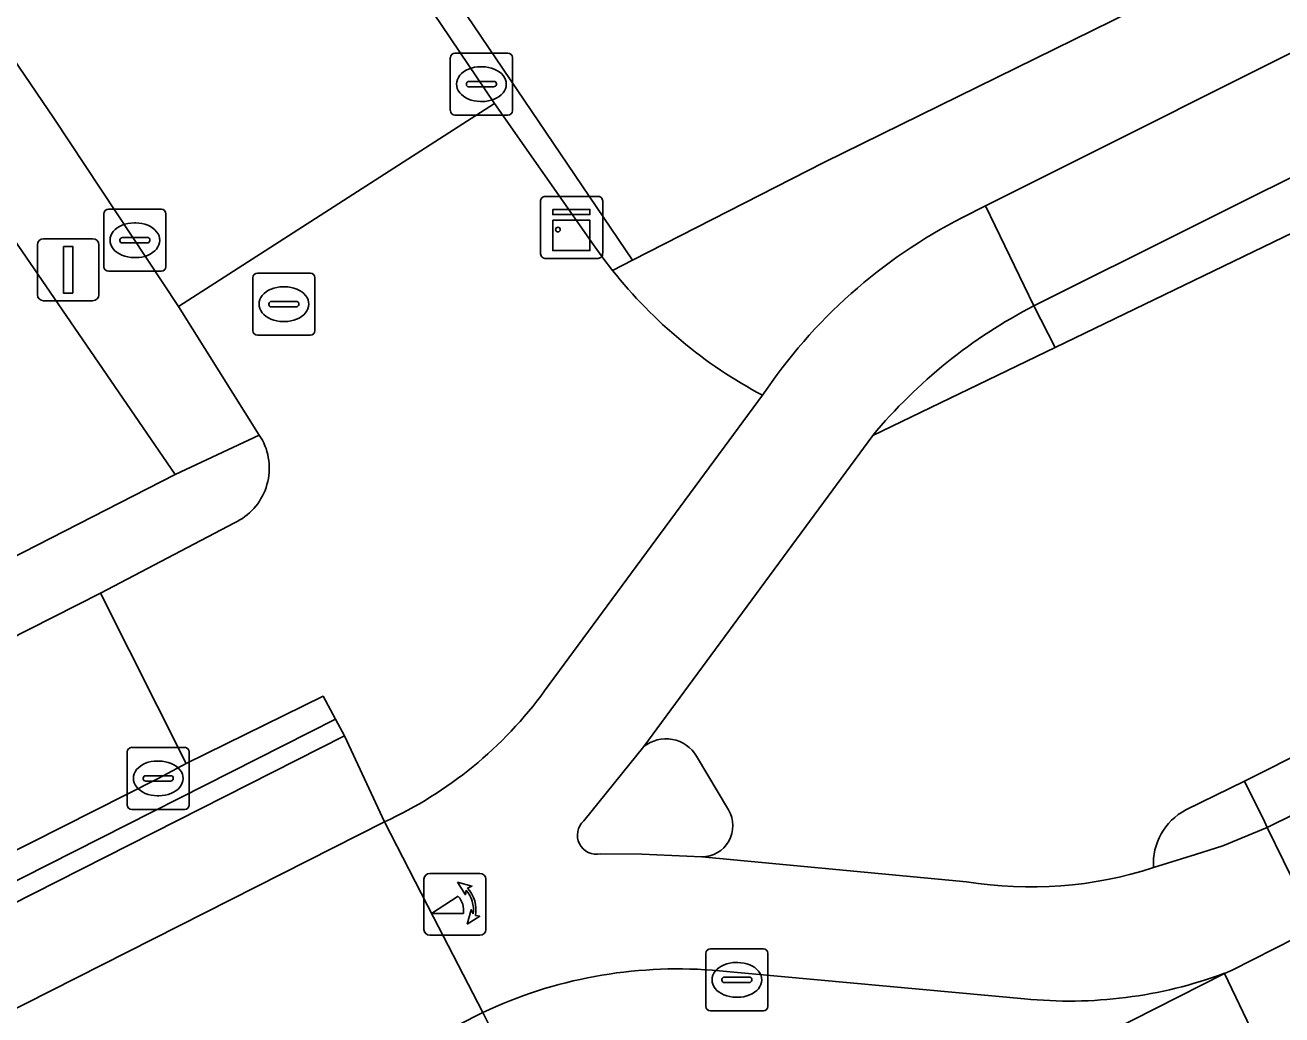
# Model space of a CAD drawing. Extents: x 157320 to 158835, y 386650 to 388491.
# Drawn here: x 157465.77 to 157486.01, y 387588.83 to 387604.77 of the extents above; entities that cross this region are included whole.
import ezdxf

# ---------------------------------------------------------------- set-up
doc = ezdxf.new("R2010")
doc.units = 0
for name, color, linetype in [('IMGEO_Berm_open', 7, 'Continuous'), ('IMGEO_Erf', 7, 'Continuous'), ('IMGEO_Fietspad_gesloten', 7, 'Continuous'), ('IMGEO_Fietspad_open', 7, 'Continuous'), ('IMGEO_Kast', 7, 'Continuous'), ('IMGEO_Kolk', 7, 'Continuous'), ('IMGEO_Lichtmast', 7, 'Continuous'), ('IMGEO_Muur', 7, 'Continuous'), ('IMGEO_Parkeervlak_open', 7, 'Continuous'), ('IMGEO_Poller', 7, 'Continuous'), ('IMGEO_Rijbaan_lokaal_open', 7, 'Continuous'), ('IMGEO_Rioolput', 7, 'Continuous'), ('IMGEO_Verkeerseiland_open', 7, 'Continuous'), ('IMGEO_Voetpad_open', 7, 'Continuous')]:
    doc.layers.add(name, color=color, linetype=linetype)

msp = doc.modelspace()

# ---------------------------------------------------------------- linework, layer by layer
at = {"layer": 'IMGEO_Berm_open'}
for points in [[(157486.746, 387601.692), (157489.962, 387603.288), (157489.602, 387604.03), (157482.017, 387600.249), (157482.357, 387599.577), (157486.348, 387601.503)], [(157493.349, 387595.59), (157492.946, 387596.358), (157490.03, 387594.914), (157489.715, 387594.756), (157485.409, 387592.596), (157485.73, 387591.943), (157485.776, 387591.849)], [(157470.771, 387593.59), (157470.568, 387593.961), (157468.366, 387592.876), (157467.91, 387592.639), (157452.596, 387584.902), (157438.44, 387577.734), (157438.25, 387577.629), (157429.654, 387573.707), (157429.806, 387573.314), (157438.415, 387577.215)]]:
    msp.add_lwpolyline(points, close=True, dxfattribs=at)
for points in [[(157482.357, 387599.577), (157482.017, 387600.249)], [(157479.422, 387598.161), (157482.357, 387599.577)], [(157485.776, 387591.849), (157485.73, 387591.943), (157485.409, 387592.596), (157484.465, 387592.13)], [(157483.943, 387591.204), (157484.62, 387591.412), (157485.061, 387591.554), (157485.776, 387591.849)]]:
    msp.add_lwpolyline(points, dxfattribs=at)
for centre, radius, start, end in [((157485.879, 387592.792), 8.397, 117.3823, 140.2597), ((157484.911, 387591.268), 0.97, 117.3752, 183.8036)]:
    msp.add_arc(centre, radius, start, end, dxfattribs=at)
at = {"layer": 'IMGEO_Erf'}
for points in [[(157414.095, 387566.194), (157429.806, 387573.314), (157429.654, 387573.707), (157428.415, 387576.527), (157428.741, 387576.675), (157434.392, 387579.243), (157433.897, 387580.178), (157436.414, 387581.319), (157439.973, 387583.126), (157444.069, 387585.194), (157444.6, 387585.462), (157468.188, 387597.53), (157456.697, 387614.284)], [(157466.851, 387613.838), (157475.55, 387600.981), (157478.632, 387602.553), (157492.871, 387609.553)]]:
    msp.add_lwpolyline(points, dxfattribs=at)
at = {"layer": 'IMGEO_Fietspad_gesloten'}
msp.add_lwpolyline([(157418.265, 387561.069), (157435.385, 387569.732), (157456.986, 387580.686), (157473.14, 387588.869), (157472.349, 387590.404), (157471.557, 387591.939), (157455.422, 387583.768), (157433.825, 387572.851), (157416.027, 387563.82)], close=True, dxfattribs=at)
at = {"layer": 'IMGEO_Fietspad_open'}
for points in [[(157562.729, 387628.115), (157560.959, 387629.234), (157550.724, 387624.167), (157521.688, 387609.683), (157513.079, 387605.421), (157500, 387598.947), (157498.446, 387598.178), (157498.085, 387598.904), (157492.946, 387596.358), (157493.349, 387595.59), (157485.776, 387591.849), (157486.565, 387590.235), (157500, 387596.925), (157501.066, 387597.456), (157514.23, 387603.984), (157522.473, 387608.072), (157552.115, 387622.822)], [(157482.017, 387600.249), (157489.602, 387604.03), (157489.962, 387603.288), (157494.546, 387605.58), (157494.158, 387606.329), (157497.671, 387608.063), (157496.875, 387609.683), (157493.609, 387608.049), (157481.236, 387601.856)]]:
    msp.add_lwpolyline(points, close=True, dxfattribs=at)
for points in [[(157482.017, 387600.249), (157481.236, 387601.856), (157480.867, 387601.668)], [(157477.647, 387598.806), (157474.137, 387594.049)], [(157474.767, 387591.953), (157475.734, 387593.15), (157479.422, 387598.161)], [(157471.557, 387591.939), (157472.349, 387590.404), (157473.14, 387588.869)], [(157485.085, 387589.499), (157485.209, 387589.551), (157486.565, 387590.235), (157485.776, 387591.849), (157485.061, 387591.554), (157484.62, 387591.412), (157483.943, 387591.204)], [(157480.931, 387590.974), (157476.667, 387591.377), (157475.702, 387591.418), (157475.037, 387591.425)], [(157476.835, 387589.55), (157481.865, 387589.089)]]:
    msp.add_lwpolyline(points, dxfattribs=at)
for centre, radius, start, end in [((157484.73, 387594.08), 8.515, 116.978, 146.2846), ((157485.879, 387592.792), 8.397, 117.3823, 140.2597), ((157468.819, 387597.92), 6.578, 294.6017, 323.9529), ((157474.972, 387591.725), 0.307, 131.946, 282.2211), ((157481.966, 387597.263), 6.374, 260.6591, 288.0743), ((157476.278, 387582.205), 7.366, 85.666, 115.2192), ((157482.59, 387596.248), 7.195, 264.2205, 290.2922)]:
    msp.add_arc(centre, radius, start, end, dxfattribs=at)
at = {"layer": 'IMGEO_Kast'}
for p, q in [((157474.072, 387601.085), (157474.072, 387601.926)), ((157474.072, 387601.926), (157474.072, 387601.085)), ((157474.147, 387602.01), (157474.988, 387602.01)), ((157474.988, 387602.01), (157474.147, 387602.01)), ((157475.072, 387601.935), (157475.072, 387601.094)), ((157475.072, 387601.094), (157475.072, 387601.935)), ((157474.997, 387601.01), (157474.156, 387601.01)), ((157474.156, 387601.01), (157474.997, 387601.01))]:
    msp.add_line(p, q, dxfattribs=at)
for points in [[(157474.267, 387601.8), (157474.867, 387601.8), (157474.867, 387601.715), (157474.267, 387601.715), (157474.267, 387601.8)], [(157474.267, 387601.625), (157474.867, 387601.625), (157474.867, 387601.136), (157474.267, 387601.136), (157474.267, 387601.625)]]:
    msp.add_lwpolyline(points, dxfattribs=at)
msp.add_circle((157474.351, 387601.474), 0.0377, dxfattribs=at)
for centre, start, end in [((157474.15, 387601.932), 92.4484, 184.2845), ((157474.15, 387601.932), 92.4484, 184.2845), ((157474.994, 387601.932), 2.4484, 94.2845), ((157474.994, 387601.932), 2.4484, 94.2845), ((157474.15, 387601.088), 182.4484, 274.2845), ((157474.15, 387601.088), 182.4484, 274.2845), ((157474.994, 387601.088), 272.4484, 4.2845), ((157474.994, 387601.088), 272.4484, 4.2845)]:
    msp.add_arc(centre, 0.0779, start, end, dxfattribs=at)
at = {"layer": 'IMGEO_Kolk'}
for p, q in [((157472.693, 387604.317), (157473.545, 387604.317)), ((157472.618, 387603.391), (157472.618, 387604.243)), ((157473.106, 387604.097), (157473.131, 387604.097)), ((157473.619, 387604.243), (157473.619, 387603.391)), ((157472.92, 387603.86), (157473.318, 387603.86)), ((157472.877, 387603.811), (157472.877, 387603.823)), ((157473.315, 387603.774), (157472.917, 387603.774)), ((157473.361, 387603.823), (157473.361, 387603.811)), ((157473.129, 387603.537), (157473.104, 387603.537)), ((157473.545, 387603.317), (157472.693, 387603.317)), ((157467.037, 387600.877), (157467.037, 387601.729)), ((157467.112, 387601.803), (157467.964, 387601.803)), ((157468.038, 387601.729), (157468.038, 387600.877)), ((157467.525, 387601.583), (157467.55, 387601.583)), ((157467.296, 387601.297), (157467.296, 387601.309)), ((157467.734, 387601.26), (157467.336, 387601.26)), ((157467.339, 387601.346), (157467.737, 387601.346)), ((157467.78, 387601.309), (157467.78, 387601.297)), ((157467.548, 387601.023), (157467.523, 387601.023)), ((157467.964, 387600.803), (157467.112, 387600.803)), ((157467.488, 387593.138), (157468.34, 387593.138)), ((157467.413, 387592.212), (157467.413, 387593.064)), ((157468.414, 387593.064), (157468.414, 387592.212)), ((157467.901, 387592.918), (157467.926, 387592.918)), ((157467.672, 387592.632), (157467.672, 387592.644)), ((157468.11, 387592.595), (157467.712, 387592.595)), ((157467.715, 387592.681), (157468.113, 387592.681)), ((157468.156, 387592.644), (157468.156, 387592.632)), ((157467.924, 387592.358), (157467.899, 387592.358)), ((157468.34, 387592.138), (157467.488, 387592.138))]:
    msp.add_line(p, q, dxfattribs=at)
for points in [[(157472.693, 387604.317), (157473.545, 387604.317)], [(157472.618, 387603.391), (157472.618, 387604.243)], [(157473.619, 387604.243), (157473.619, 387603.391)], [(157473.545, 387603.317), (157472.693, 387603.317)], [(157467.037, 387600.877), (157467.037, 387601.729)], [(157467.112, 387601.803), (157467.964, 387601.803)], [(157468.038, 387601.729), (157468.038, 387600.877)], [(157467.964, 387600.803), (157467.112, 387600.803)], [(157467.488, 387593.138), (157468.34, 387593.138)], [(157467.413, 387592.212), (157467.413, 387593.064)], [(157468.414, 387593.064), (157468.414, 387592.212)], [(157468.34, 387592.138), (157467.488, 387592.138)]]:
    msp.add_lwpolyline(points, dxfattribs=at)
for centre, radius, start, end in [((157472.695, 387604.241), 0.0765, 91.552, 178.448), ((157472.695, 387604.241), 0.0765, 91.552, 178.448), ((157473.543, 387604.241), 0.0765, 1.552, 88.448), ((157473.543, 387604.241), 0.0765, 1.552, 88.448), ((157472.917, 387603.82), 0.0403, 85.8775, 175.7526), ((157473.322, 387603.822), 0.0386, 1.7309, 96.639), ((157472.914, 387603.81), 0.0366, 178.938, 274.7102), ((157473.318, 387603.817), 0.043, 264.8664, 352.4533), ((157472.695, 387603.393), 0.0765, 181.552, 268.448), ((157472.695, 387603.393), 0.0765, 181.552, 268.448), ((157473.543, 387603.393), 0.0765, 271.552, 358.448), ((157473.543, 387603.393), 0.0765, 271.552, 358.448), ((157467.114, 387601.727), 0.0765, 91.552, 178.448), ((157467.114, 387601.727), 0.0765, 91.552, 178.448), ((157467.962, 387601.727), 0.0765, 1.552, 88.448), ((157467.962, 387601.727), 0.0765, 1.552, 88.448), ((157467.336, 387601.306), 0.0403, 85.8775, 175.7526), ((157467.333, 387601.296), 0.0366, 178.938, 274.7102), ((157467.737, 387601.303), 0.043, 264.8664, 352.4533), ((157467.741, 387601.308), 0.0386, 1.7309, 96.639), ((157467.114, 387600.879), 0.0765, 181.552, 268.448), ((157467.114, 387600.879), 0.0765, 181.552, 268.448), ((157467.962, 387600.879), 0.0765, 271.552, 358.448), ((157467.962, 387600.879), 0.0765, 271.552, 358.448), ((157467.49, 387593.062), 0.0765, 91.552, 178.448), ((157467.49, 387593.062), 0.0765, 91.552, 178.448), ((157468.338, 387593.062), 0.0765, 1.552, 88.448), ((157468.338, 387593.062), 0.0765, 1.552, 88.448), ((157467.712, 387592.641), 0.0403, 85.8775, 175.7526), ((157467.709, 387592.631), 0.0366, 178.938, 274.7102), ((157468.113, 387592.638), 0.043, 264.8664, 352.4533), ((157468.117, 387592.643), 0.0386, 1.7309, 96.639), ((157467.49, 387592.214), 0.0765, 181.552, 268.448), ((157467.49, 387592.214), 0.0765, 181.552, 268.448), ((157468.338, 387592.214), 0.0765, 271.552, 358.448), ((157468.338, 387592.214), 0.0765, 271.552, 358.448)]:
    msp.add_arc(centre, radius, start, end, dxfattribs=at)
for centre, major_axis, ratio, start_param, end_param in [((157473.105, 387603.817), (-0.387, 0.002), 0.722429, 4.712389, 7.853982), ((157473.13, 387603.817), (-0.39, 0.002), 0.717154, 1.570796, 4.712389), ((157467.524, 387601.303), (-0.387, 0.002), 0.722429, 4.712389, 7.853982), ((157467.549, 387601.303), (-0.39, 0.002), 0.717154, 1.570796, 4.712389), ((157467.9, 387592.638), (-0.387, 0.002), 0.722429, 4.712389, 7.853982), ((157467.925, 387592.638), (-0.39, 0.002), 0.717154, 1.570796, 4.712389)]:
    msp.add_ellipse(centre, major_axis=major_axis, ratio=ratio, start_param=start_param, end_param=end_param, dxfattribs=at)
at = {"layer": 'IMGEO_Lichtmast'}
for p, q in [((157465.967, 387600.428), (157465.967, 387601.228)), ((157465.967, 387601.228), (157465.967, 387600.428)), ((157466.067, 387601.328), (157466.857, 387601.328)), ((157466.857, 387601.328), (157466.067, 387601.328)), ((157466.957, 387601.228), (157466.957, 387600.428)), ((157466.957, 387600.428), (157466.957, 387601.228)), ((157466.857, 387600.328), (157466.067, 387600.328)), ((157466.067, 387600.328), (157466.857, 387600.328))]:
    msp.add_line(p, q, dxfattribs=at)
msp.add_lwpolyline([(157466.387, 387601.203), (157466.537, 387601.203), (157466.537, 387600.453), (157466.387, 387600.453), (157466.387, 387601.203)], dxfattribs=at)
for centre, start, end in [((157466.067, 387601.228), 90, 180), ((157466.067, 387601.228), 90, 180), ((157466.857, 387601.228), 0, 90), ((157466.857, 387601.228), 360, 90), ((157466.067, 387600.428), 180, 270), ((157466.067, 387600.428), 180, 270), ((157466.857, 387600.428), 270, 0), ((157466.857, 387600.428), 270, 0)]:
    msp.add_arc(centre, 0.1, start, end, dxfattribs=at)
at = {"layer": 'IMGEO_Muur'}
msp.add_lwpolyline([(157438.555, 387576.929), (157470.913, 387593.326), (157470.771, 387593.59), (157438.415, 387577.215), (157429.806, 387573.314), (157414.095, 387566.194), (157414.303, 387565.939)], close=True, dxfattribs=at)
at = {"layer": 'IMGEO_Parkeervlak_open'}
msp.add_lwpolyline([(157478.875, 387584.813), (157485.69, 387588.242), (157485.085, 387589.499), (157477.318, 387585.56)], close=True, dxfattribs=at)
at = {"layer": 'IMGEO_Poller'}
for p, q in [((157473.096, 387591.109), (157472.288, 387591.109)), ((157473.096, 387591.109), (157472.288, 387591.109)), ((157472.194, 387591.014), (157472.194, 387590.207)), ((157472.194, 387591.014), (157472.194, 387590.207)), ((157473.19, 387590.207), (157473.19, 387591.014)), ((157473.19, 387590.207), (157473.19, 387591.014)), ((157472.288, 387590.112), (157473.096, 387590.112)), ((157472.288, 387590.112), (157473.096, 387590.112))]:
    msp.add_line(p, q, dxfattribs=at)
for points in [[(157472.873, 387590.838), (157472.861, 387590.765), (157472.736, 387590.97)], [(157472.736, 387590.97), (157472.967, 387590.904), (157472.896, 387590.872)], [(157472.829, 387590.465), (157472.316, 387590.465), (157472.746, 387590.74)], [(157472.889, 387590.293), (157472.955, 387590.524), (157472.985, 387590.456)], [(157473.021, 387590.429), (157473.093, 387590.418), (157472.889, 387590.293)]]:
    msp.add_lwpolyline(points, dxfattribs=at)
for centre, radius, start, end in [((157472.288, 387591.014), 0.0946, 90, 180), ((157472.288, 387591.014), 0.0946, 90, 180), ((157473.096, 387591.014), 0.0946, 0, 90), ((157473.096, 387591.014), 0.0946, 0, 90), ((157472.501, 387590.515), 0.332, 351.3247, 42.4854), ((157472.515, 387590.525), 0.476, 351.7527, 41.1691), ((157472.515, 387590.525), 0.516, 349.3569, 42.2912), ((157472.288, 387590.207), 0.0946, 180, 270), ((157472.288, 387590.207), 0.0946, 180, 270), ((157473.096, 387590.207), 0.0946, 270, 0), ((157473.096, 387590.207), 0.0946, 270, 0)]:
    msp.add_arc(centre, radius, start, end, dxfattribs=at)
at = {"layer": 'IMGEO_Rijbaan_lokaal_open'}
for points in [[(157413.31, 387671.395), (157414.051, 387670.696), (157419.814, 387665.122), (157430.656, 387654.695), (157432.066, 387653.223), (157433.339, 387651.683), (157433.944, 387650.859), (157434.281, 387650.428), (157442.615, 387638.112), (157450.126, 387626.955), (157466.232, 387603.27), (157468.238, 387600.234), (157473.33, 387603.504), (157468.955, 387609.99)], [(157475.229, 387600.817), (157475.072, 387601.021), (157474.922, 387601.23), (157473.33, 387603.504), (157468.238, 387600.234), (157469.541, 387598.164), (157469.592, 387598.084)], [(157484.465, 387592.13), (157485.409, 387592.596), (157489.715, 387594.756), (157486.348, 387601.503), (157482.357, 387599.577), (157479.422, 387598.161), (157475.734, 387593.15)], [(157474.137, 387594.049), (157477.647, 387598.806)], [(157469.141, 387596.752), (157466.982, 387595.618), (157468.366, 387592.876), (157470.568, 387593.961), (157470.771, 387593.59), (157470.913, 387593.326), (157471.557, 387591.939)], [(157476.585, 387592.995), (157477.099, 387592.13)], [(157476.667, 387591.377), (157480.931, 387590.974)], [(157473.14, 387588.869), (157473.819, 387587.515), (157473.956, 387587.242), (157474.156, 387586.843), (157474.285, 387586.922), (157477.318, 387585.56), (157485.085, 387589.499)], [(157481.865, 387589.089), (157476.835, 387589.55)]]:
    msp.add_lwpolyline(points, dxfattribs=at)
msp.add_lwpolyline([(157429.654, 387573.707), (157438.25, 387577.629), (157438.44, 387577.734), (157452.596, 387584.902), (157467.91, 387592.639), (157468.366, 387592.876), (157466.982, 387595.618), (157445.088, 387584.519), (157440.46, 387582.17), (157436.923, 387580.393), (157434.392, 387579.243), (157428.741, 387576.675), (157428.415, 387576.527)], close=True, dxfattribs=at)
for centre, radius, start, end in [((157481.265, 387605.615), 7.71, 218.4826, 242.0182), ((157468.729, 387597.634), 0.973, 295.0469, 27.5421), ((157468.819, 387597.92), 6.578, 294.6017, 323.9529), ((157476.091, 387592.699), 0.576, 30.9752, 128.3795), ((157476.671, 387591.875), 0.498, 269.531, 30.7828), ((157484.911, 387591.268), 0.97, 117.3752, 183.8036), ((157481.966, 387597.263), 6.374, 260.6591, 288.0743), ((157476.278, 387582.205), 7.366, 85.666, 115.2192), ((157482.59, 387596.248), 7.195, 264.2205, 290.2922)]:
    msp.add_arc(centre, radius, start, end, dxfattribs=at)
at = {"layer": 'IMGEO_Rioolput'}
for p, q in [((157469.437, 387599.848), (157469.437, 387600.7)), ((157469.512, 387600.774), (157470.364, 387600.774)), ((157470.438, 387600.7), (157470.438, 387599.848)), ((157469.925, 387600.554), (157469.95, 387600.554)), ((157469.696, 387600.268), (157469.696, 387600.28)), ((157470.134, 387600.231), (157469.736, 387600.231)), ((157469.739, 387600.317), (157470.137, 387600.317)), ((157470.18, 387600.28), (157470.18, 387600.268)), ((157469.948, 387599.994), (157469.923, 387599.994)), ((157470.364, 387599.774), (157469.512, 387599.774)), ((157476.808, 387589.894), (157477.66, 387589.894)), ((157476.733, 387588.968), (157476.733, 387589.82)), ((157477.734, 387589.82), (157477.734, 387588.968)), ((157477.221, 387589.674), (157477.246, 387589.674)), ((157476.992, 387589.388), (157476.992, 387589.4)), ((157477.43, 387589.351), (157477.032, 387589.351)), ((157477.035, 387589.437), (157477.433, 387589.437)), ((157477.476, 387589.4), (157477.476, 387589.388)), ((157477.244, 387589.114), (157477.219, 387589.114)), ((157477.66, 387588.894), (157476.808, 387588.894))]:
    msp.add_line(p, q, dxfattribs=at)
for points in [[(157469.437, 387599.848), (157469.437, 387600.7)], [(157469.512, 387600.774), (157470.364, 387600.774)], [(157470.438, 387600.7), (157470.438, 387599.848)], [(157470.364, 387599.774), (157469.512, 387599.774)], [(157476.808, 387589.894), (157477.66, 387589.894)], [(157476.733, 387588.968), (157476.733, 387589.82)], [(157477.734, 387589.82), (157477.734, 387588.968)], [(157477.66, 387588.894), (157476.808, 387588.894)]]:
    msp.add_lwpolyline(points, dxfattribs=at)
for centre, radius, start, end in [((157469.514, 387600.698), 0.0765, 91.552, 178.448), ((157469.514, 387600.698), 0.0765, 91.552, 178.448), ((157470.362, 387600.698), 0.0765, 1.552, 88.448), ((157470.362, 387600.698), 0.0765, 1.552, 88.448), ((157469.736, 387600.277), 0.0403, 85.8775, 175.7526), ((157469.733, 387600.267), 0.0366, 178.938, 274.7102), ((157470.137, 387600.274), 0.043, 264.8664, 352.4533), ((157470.141, 387600.279), 0.0386, 1.7309, 96.639), ((157469.514, 387599.85), 0.0765, 181.552, 268.448), ((157469.514, 387599.85), 0.0765, 181.552, 268.448), ((157470.362, 387599.85), 0.0765, 271.552, 358.448), ((157470.362, 387599.85), 0.0765, 271.552, 358.448), ((157476.81, 387589.818), 0.0765, 91.552, 178.448), ((157476.81, 387589.818), 0.0765, 91.552, 178.448), ((157477.658, 387589.818), 0.0765, 1.552, 88.448), ((157477.658, 387589.818), 0.0765, 1.552, 88.448), ((157477.032, 387589.397), 0.0403, 85.8775, 175.7526), ((157477.029, 387589.387), 0.0366, 178.938, 274.7102), ((157477.433, 387589.394), 0.043, 264.8664, 352.4533), ((157477.437, 387589.399), 0.0386, 1.7309, 96.639), ((157476.81, 387588.97), 0.0765, 181.552, 268.448), ((157476.81, 387588.97), 0.0765, 181.552, 268.448), ((157477.658, 387588.97), 0.0765, 271.552, 358.448), ((157477.658, 387588.97), 0.0765, 271.552, 358.448)]:
    msp.add_arc(centre, radius, start, end, dxfattribs=at)
for centre, major_axis, ratio, start_param, end_param in [((157469.924, 387600.274), (-0.387, 0.002), 0.722429, 4.712389, 7.853982), ((157469.949, 387600.274), (-0.39, 0.002), 0.717154, 1.570796, 4.712389), ((157477.22, 387589.394), (-0.387, 0.002), 0.722429, 4.712389, 7.853982), ((157477.245, 387589.394), (-0.39, 0.002), 0.717154, 1.570796, 4.712389)]:
    msp.add_ellipse(centre, major_axis=major_axis, ratio=ratio, start_param=start_param, end_param=end_param, dxfattribs=at)
at = {"layer": 'IMGEO_Verkeerseiland_open'}
for points in [[(157475.734, 387593.15), (157474.767, 387591.953)], [(157477.099, 387592.13), (157476.585, 387592.995)], [(157475.037, 387591.425), (157475.702, 387591.418), (157476.667, 387591.377)]]:
    msp.add_lwpolyline(points, dxfattribs=at)
for centre, radius, start, end in [((157476.091, 387592.699), 0.576, 30.9752, 128.3795), ((157476.671, 387591.875), 0.498, 269.531, 30.7828), ((157474.972, 387591.725), 0.307, 131.946, 282.2211)]:
    msp.add_arc(centre, radius, start, end, dxfattribs=at)
at = {"layer": 'IMGEO_Voetpad_open'}
for points in [[(157456.173, 387629.654), (157454.396, 387632.244), (157452.098, 387635.593), (157451.74, 387635.306), (157468.955, 387609.99), (157473.33, 387603.504), (157474.922, 387601.23), (157475.072, 387601.021), (157475.229, 387600.817), (157475.55, 387600.981), (157466.851, 387613.838)], [(157450.126, 387626.955), (157448.87, 387626.108), (157456.697, 387614.284), (157468.188, 387597.53), (157469.541, 387598.164), (157468.238, 387600.234), (157466.232, 387603.27)], [(157416.027, 387563.82), (157433.825, 387572.851), (157455.422, 387583.768), (157471.557, 387591.939), (157470.913, 387593.326), (157438.555, 387576.929), (157415.05, 387565.021)], [(157419.244, 387559.866), (157441.48, 387571.141), (157473.819, 387587.515), (157473.14, 387588.869), (157456.986, 387580.686), (157435.385, 387569.732), (157418.265, 387561.069)]]:
    msp.add_lwpolyline(points, close=True, dxfattribs=at)
for points in [[(157493.609, 387608.049), (157492.871, 387609.553), (157478.632, 387602.553), (157475.55, 387600.981), (157475.229, 387600.817)], [(157480.867, 387601.668), (157481.236, 387601.856), (157493.609, 387608.049)], [(157514.23, 387603.984), (157501.066, 387597.456), (157500, 387596.925), (157486.565, 387590.235), (157485.209, 387589.551), (157485.085, 387589.499), (157485.69, 387588.242), (157485.789, 387588.051), (157485.892, 387588.103), (157486.447, 387588.381), (157486.55, 387588.433), (157496.326, 387593.332), (157499.062, 387594.694), (157500, 387595.162), (157501.782, 387596.049), (157502.531, 387596.428), (157515.247, 387602.714)], [(157469.592, 387598.084), (157469.541, 387598.164), (157468.188, 387597.53), (157444.6, 387585.462), (157445.088, 387584.519), (157466.982, 387595.618)], [(157466.982, 387595.618), (157469.141, 387596.752)]]:
    msp.add_lwpolyline(points, dxfattribs=at)
for centre, radius, start, end in [((157484.73, 387594.08), 8.515, 116.978, 146.2846), ((157481.265, 387605.615), 7.71, 218.4826, 242.0182), ((157468.729, 387597.634), 0.973, 295.0469, 27.5421)]:
    msp.add_arc(centre, radius, start, end, dxfattribs=at)

doc.saveas('drawing.dxf')
